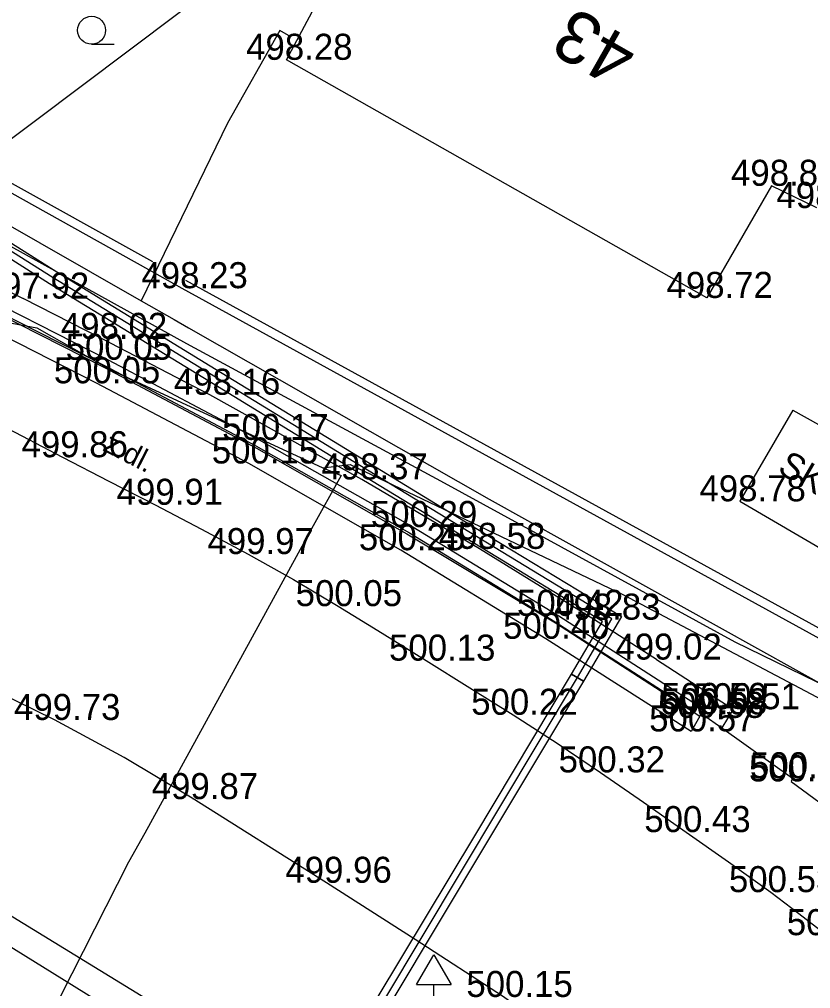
# Model space of a CAD drawing. Extents: x -668867 to -667827, y -1131943 to -1131019.
# Drawn here: x -668160.84 to -668138.03, y -1131635.58 to -1131607.66 of the extents above; entities that cross this region are included whole.
import ezdxf

# ---------------------------------------------------------------- set-up
doc = ezdxf.new("R2010")
doc.units = 0
for name, color, linetype in [('G_Bod_tecka', 7, 'Continuous'), ('G_Bod_vyska', 7, 'Continuous'), ('G_Budovy_Objekty', 7, 'Continuous'), ('G_Cesty_Schody', 7, 'Continuous'), ('G_Cisla_orientacni', 7, 'Continuous'), ('G_Objekty_dopravni', 7, 'Continuous'), ('G_Plochy_zpevnene', 7, 'Continuous'), ('G_Ploty', 7, 'Continuous'), ('G_Ploty_vstupy', 7, 'Continuous'), ('G_Popisy_povrchu', 7, 'Continuous'), ('G_Poznamky_odkaz', 7, 'Continuous'), ('G_Z_CHRANICKA-TEPLOVOD_kotovane', 7, 'Continuous'), ('G_Z_ELsilove_nadz_kotovane', 7, 'Continuous'), ('G_Z_ELsilove_podz_kotovane', 7, 'Continuous'), ('G_Z_SPOJE_podz_geodeticky', 7, 'Continuous'), ('G_Z_SPOJE_podz_kotovane', 7, 'Continuous'), ('G_Z_SPOJE_podz_priblizne', 7, 'Continuous'), ('G_Zabradli_Svodidla', 7, 'Continuous'), ('G_Zelen-Znacky', 7, 'Continuous')]:
    doc.layers.add(name, color=color, linetype=linetype)

msp = doc.modelspace()

# ---------------------------------------------------------------- linework, layer by layer
at = {"layer": 'G_Bod_tecka'}
for p, q in [((-668153.14, -1131608.82), (-668153.14, -1131608.82)), ((-668139.16, -1131612.45), (-668139.16, -1131612.45)), ((-668156.16, -1131615.4), (-668156.16, -1131615.4)), ((-668160.73, -1131615.7), (-668160.73, -1131615.7)), ((-668141.02, -1131615.68), (-668141.02, -1131615.68)), ((-668158.46, -1131616.86), (-668158.46, -1131616.86)), ((-668158.28, -1131617.46), (-668158.28, -1131617.46)), ((-668158.62, -1131618.14), (-668158.62, -1131618.14)), ((-668155.35, -1131618.47), (-668155.35, -1131618.47)), ((-668153.93, -1131619.77), (-668153.93, -1131619.77)), ((-668159.6, -1131620.27), (-668159.6, -1131620.27)), ((-668154.23, -1131620.45), (-668154.23, -1131620.45)), ((-668150.97, -1131620.91), (-668150.97, -1131620.91)), ((-668156.93, -1131621.64), (-668156.93, -1131621.64)), ((-668140.07, -1131621.54), (-668140.07, -1131621.54)), ((-668149.5, -1131622.28), (-668149.5, -1131622.28)), ((-668154.25, -1131623.06), (-668154.25, -1131623.06)), ((-668149.85, -1131622.95), (-668149.85, -1131622.95)), ((-668147.58, -1131622.91), (-668147.58, -1131622.91)), ((-668151.65, -1131624.56), (-668151.65, -1131624.56)), ((-668145.29, -1131624.84), (-668145.29, -1131624.84)), ((-668144.26, -1131624.95), (-668144.26, -1131624.95)), ((-668145.67, -1131625.5), (-668145.67, -1131625.5)), ((-668149.12, -1131626.13), (-668149.12, -1131626.13)), ((-668142.47, -1131626.1), (-668142.47, -1131626.1)), ((-668141.13, -1131627.52), (-668141.13, -1131627.52)), ((-668140.26, -1131627.53), (-668140.26, -1131627.53)), ((-668159.83, -1131627.84), (-668159.83, -1131627.84)), ((-668146.61, -1131627.69), (-668146.61, -1131627.69)), ((-668141.23, -1131627.78), (-668141.23, -1131627.78)), ((-668141.14, -1131627.68), (-668141.14, -1131627.68)), ((-668141.48, -1131628.17), (-668141.48, -1131628.17)), ((-668144.09, -1131629.35), (-668144.09, -1131629.35)), ((-668138.55, -1131629.52), (-668138.55, -1131629.52)), ((-668138.59, -1131629.61), (-668138.59, -1131629.61)), ((-668155.86, -1131630.12), (-668155.86, -1131630.12)), ((-668141.62, -1131631.07), (-668141.62, -1131631.07)), ((-668151.99, -1131632.53), (-668151.99, -1131632.53)), ((-668139.18, -1131632.8), (-668139.18, -1131632.8))]:
    msp.add_line(p, q, dxfattribs=at)
at = {"layer": 'G_Budovy_Objekty'}
for p, q in [((-668153.14, -1131608.82), (-668148.91, -1131600.87)), ((-668141.02, -1131615.68), (-668153.14, -1131608.82)), ((-668139.16, -1131612.45), (-668141.02, -1131615.68)), ((-668137.85, -1131613.08), (-668139.16, -1131612.45)), ((-668162.86, -1131615.42), (-668158.39, -1131617.68)), ((-668158.39, -1131617.68), (-668154.01, -1131620.01)), ((-668138.54, -1131618.91), (-668140.07, -1131621.54)), ((-668138.54, -1131618.91), (-668134.06, -1131621.44)), ((-668154.01, -1131620.01), (-668149.67, -1131622.48)), ((-668140.07, -1131621.54), (-668135.59, -1131624.15)), ((-668149.67, -1131622.48), (-668145.39, -1131625.04)), ((-668145.39, -1131625.04), (-668141.23, -1131627.73))]:
    msp.add_line(p, q, dxfattribs=at)
msp.add_lwpolyline([(-668178.59, -1131607.66), (-668174.06, -1131609.8), (-668170.98, -1131611.25), (-668166.5, -1131613.36), (-668166.25, -1131613.48), (-668166, -1131613.6), (-668165.73, -1131613.72), (-668165.46, -1131613.85), (-668165.29, -1131613.93), (-668162.78, -1131615.18), (-668158.28, -1131617.46), (-668153.93, -1131619.77), (-668149.5, -1131622.28), (-668145.29, -1131624.84), (-668141.13, -1131627.52), (-668141.23, -1131627.73)], dxfattribs=at)
at = {"layer": 'G_Cesty_Schody'}
msp.add_lwpolyline([(-668141.23, -1131627.73), (-668141.48, -1131628.17), (-668145.67, -1131625.5), (-668149.85, -1131622.95), (-668154.23, -1131620.45), (-668158.62, -1131618.14), (-668163.07, -1131615.87), (-668165.55, -1131614.64), (-668166.51, -1131616.77)], dxfattribs=at)
at = {"layer": 'G_Objekty_dopravni'}
for p, q in [((-668149.39, -1131635.46), (-668148.89, -1131634.61)), ((-668148.89, -1131634.61), (-668148.39, -1131635.46)), ((-668149.39, -1131635.46), (-668148.39, -1131635.46)), ((-668148.89, -1131636.46), (-668148.89, -1131635.46))]:
    msp.add_line(p, q, dxfattribs=at)
at = {"layer": 'G_Plochy_zpevnene'}
for p, q in [((-668142.47, -1131626.1), (-668140.26, -1131627.53)), ((-668140.26, -1131627.53), (-668140.59, -1131628.07))]:
    msp.add_line(p, q, dxfattribs=at)
for points in [[(-668168.15, -1131611.56), (-668166.14, -1131612.59), (-668165.89, -1131612.72), (-668165.65, -1131612.86), (-668165.39, -1131613), (-668165.11, -1131613.15), (-668164.23, -1131613.57), (-668163.48, -1131614.31), (-668160.73, -1131615.7)], [(-668142.47, -1131626.1), (-668144.26, -1131624.95), (-668147.58, -1131622.91), (-668150.97, -1131620.91), (-668155.35, -1131618.47), (-668158.46, -1131616.86), (-668160.73, -1131615.7)], [(-668161.36, -1131619.35), (-668159.6, -1131620.27), (-668158.26, -1131620.96), (-668156.93, -1131621.64), (-668155.59, -1131622.34), (-668154.25, -1131623.06), (-668152.94, -1131623.79), (-668151.65, -1131624.56), (-668150.38, -1131625.34), (-668149.12, -1131626.13), (-668147.86, -1131626.91), (-668146.61, -1131627.69), (-668145.34, -1131628.51), (-668144.09, -1131629.35), (-668142.85, -1131630.21), (-668141.62, -1131631.07), (-668140.4, -1131631.93), (-668139.18, -1131632.8), (-668138.37, -1131633.42), (-668137.56, -1131634.04)], [(-668141.96, -1131641.77), (-668141.89, -1131641.19), (-668141.94, -1131640.69), (-668142.17, -1131640.2), (-668142.9, -1131639.13), (-668143.78, -1131638.24), (-668145.3, -1131636.98), (-668146.89, -1131635.82), (-668149.43, -1131634.16), (-668151.99, -1131632.53), (-668155.86, -1131630.09), (-668157.82, -1131628.92), (-668159.83, -1131627.84), (-668162.69, -1131626.43), (-668164.62, -1131625.48), (-668165.55, -1131625.02)], [(-668141.14, -1131627.68), (-668140.59, -1131628.07), (-668138.55, -1131629.52), (-668138.59, -1131629.61), (-668135.61, -1131631.8), (-668132.56, -1131634.59)], [(-668153.55, -1131638.21), (-668156.02, -1131636.59), (-668162.06, -1131632.9), (-668166.95, -1131630.74)], [(-668147.84, -1131643.1), (-668156.32, -1131637.34), (-668162.49, -1131633.52), (-668167.26, -1131631.67)]]:
    msp.add_lwpolyline(points, dxfattribs=at)
at = {"layer": 'G_Ploty'}
for p, q in [((-668157, -1131614.64), (-668164.04, -1131610.73)), ((-668164.17, -1131610.94), (-668157.12, -1131614.86)), ((-668133.46, -1131627.58), (-668156.04, -1131615.18)), ((-668156.16, -1131615.4), (-668133.31, -1131627.95))]:
    msp.add_line(p, q, dxfattribs=at)
at = {"layer": 'G_Ploty_vstupy'}
msp.add_line((-668157.12, -1131614.86), (-668156.16, -1131615.4), dxfattribs=at)
at = {"layer": 'G_Z_CHRANICKA-TEPLOVOD_kotovane'}
for points in [[(-668144.922, -1131626.518), (-668144.032, -1131624.999), (-668147.499, -1131622.891), (-668151.134, -1131620.681), (-668155.554, -1131617.976), (-668159.975, -1131615.27), (-668161.947, -1131614.029), (-668163.347, -1131613.148), (-668163.142, -1131612.805), (-668161.733, -1131613.691), (-668159.765, -1131614.93), (-668155.346, -1131617.634), (-668150.926, -1131620.339), (-668147.291, -1131622.549), (-668143.488, -1131624.861), (-668144.577, -1131626.72)], [(-668144.922, -1131626.518), (-668144.58, -1131626.723), (-668147.374, -1131631.378), (-668150.106, -1131635.928), (-668150.178, -1131636.048), (-668150.413, -1131635.915), (-668150.527, -1131635.851), (-668147.716, -1131631.173)]]:
    msp.add_lwpolyline(points, close=True, dxfattribs=at)
at = {"layer": 'G_Z_ELsilove_nadz_kotovane'}
msp.add_lwpolyline([(-668164.309, -1131612.794), (-668163.171, -1131612.665), (-668150.78, -1131603.349), (-668145.56, -1131602.83)], dxfattribs=at)
at = {"layer": 'G_Z_ELsilove_podz_kotovane'}
for points in [[(-668208.89, -1131697.32), (-668197.28, -1131693.73), (-668188.11, -1131690.46), (-668177.54, -1131685.17), (-668166.17, -1131678.66), (-668152.01, -1131666.92), (-668147.71, -1131661.83), (-668142.51, -1131652.24), (-668140.94, -1131649.18), (-668138.41, -1131643.71), (-668143.14, -1131640.73), (-668149.6, -1131637.1), (-668150.34, -1131635.93), (-668144.75, -1131626.62), (-668143.76, -1131624.93), (-668151.03, -1131620.51), (-668159.87, -1131615.1), (-668163.24, -1131612.979)], [(-668163.304, -1131612.825), (-668161.103, -1131614.186), (-668156.026, -1131616.995), (-668148.595, -1131621.007), (-668140.214, -1131625.59), (-668133.579, -1131628.822), (-668129.508, -1131629.399), (-668125.735, -1131630.403), (-668120.54, -1131632.096), (-668118.524, -1131632.388), (-668116.306, -1131632.304)]]:
    msp.add_lwpolyline(points, dxfattribs=at)
at = {"layer": 'G_Z_SPOJE_podz_geodeticky'}
for points in [[(-668242.9, -1131589.93), (-668237.82, -1131581.07), (-668235.42, -1131577.55), (-668233.14, -1131576.73), (-668229.15, -1131577.89), (-668217.96, -1131583.62), (-668208.09, -1131588.67), (-668202.88, -1131591.6), (-668196.85, -1131595.02), (-668189.9, -1131599.05), (-668178.01, -1131603.95), (-668164.65, -1131611.59), (-668157.33, -1131615.76)], [(-668205.64, -1131593.72), (-668201.32, -1131595.97), (-668190.74, -1131601.52), (-668185.93, -1131604.27), (-668185.54, -1131604.52), (-668184.45, -1131605.75), (-668182.17, -1131608.32), (-668178.54, -1131610.95), (-668170.36, -1131614.68), (-668160.34, -1131616.54), (-668158.21, -1131617.75), (-668152.09, -1131620.58)], [(-668153.02, -1131608.16), (-668153.33, -1131607.98), (-668154.84, -1131610.65), (-668157.33, -1131615.76)], [(-668157.33, -1131615.76), (-668156.38, -1131616.3)], [(-668156.38, -1131616.3), (-668155.97, -1131616.54)], [(-668155.97, -1131616.54), (-668147.3, -1131621.48), (-668135.14, -1131628.24)], [(-668152.09, -1131620.58), (-668151.57, -1131620.8), (-668152.42, -1131622.33), (-668157.23, -1131631.1), (-668157.7, -1131631.94), (-668159.98, -1131636.44), (-668153.47, -1131640.65), (-668142.84, -1131648.36), (-668136.81, -1131653.64), (-668135.83, -1131655.05)], [(-668152.09, -1131620.58), (-668151.31, -1131620.48), (-668143.43, -1131624.23), (-668135.82, -1131628.25), (-668134.8, -1131627.48)]]:
    msp.add_lwpolyline(points, dxfattribs=at)
at = {"layer": 'G_Z_SPOJE_podz_kotovane'}
for points in [[(-668153.02, -1131608.16), (-668153.33, -1131607.98), (-668154.84, -1131610.65), (-668157.33, -1131615.76)], [(-668152.09, -1131620.58), (-668151.57, -1131620.8), (-668152.42, -1131622.33), (-668157.23, -1131631.1), (-668157.7, -1131631.94), (-668159.98, -1131636.44), (-668153.47, -1131640.65), (-668142.84, -1131648.36), (-668136.81, -1131653.64), (-668135.83, -1131655.05)], [(-668152.09, -1131620.58), (-668151.31, -1131620.48), (-668143.43, -1131624.23), (-668135.82, -1131628.25), (-668134.8, -1131627.48)]]:
    msp.add_lwpolyline(points, dxfattribs=at)
at = {"layer": 'G_Z_SPOJE_podz_priblizne'}
for points in [[(-668205.64, -1131593.72), (-668201.32, -1131595.97), (-668190.74, -1131601.52), (-668185.93, -1131604.27), (-668185.54, -1131604.52), (-668184.45, -1131605.75), (-668182.17, -1131608.32), (-668178.54, -1131610.95), (-668170.36, -1131614.68), (-668160.34, -1131616.54), (-668158.21, -1131617.75), (-668152.09, -1131620.58)], [(-668153.02, -1131608.16), (-668153.33, -1131607.98), (-668154.84, -1131610.65), (-668157.33, -1131615.76)], [(-668152.09, -1131620.58), (-668151.57, -1131620.8), (-668152.42, -1131622.33), (-668157.23, -1131631.1), (-668157.7, -1131631.94), (-668159.98, -1131636.44), (-668153.47, -1131640.65), (-668142.84, -1131648.36), (-668136.81, -1131653.64), (-668135.83, -1131655.05)], [(-668152.09, -1131620.58), (-668151.31, -1131620.48), (-668143.43, -1131624.23), (-668135.82, -1131628.25), (-668134.8, -1131627.48)]]:
    msp.add_lwpolyline(points, dxfattribs=at)
at = {"layer": 'G_Zabradli_Svodidla'}
msp.add_lwpolyline([(-668178.67, -1131607.84), (-668174.14, -1131609.98), (-668171.06, -1131611.43), (-668166.59, -1131613.54), (-668166.34, -1131613.66), (-668166.08, -1131613.78), (-668165.81, -1131613.9), (-668165.55, -1131614.03), (-668165.38, -1131614.11), (-668162.87, -1131615.36), (-668158.37, -1131617.64), (-668154.03, -1131619.94), (-668149.6, -1131622.45), (-668145.4, -1131625.01), (-668141.39, -1131627.59), (-668141.41, -1131627.64)], dxfattribs=at)
at = {"layer": 'G_Zelen-Znacky'}
msp.add_line((-668158.762, -1131608.37), (-668158.112, -1131608.367), dxfattribs=at)
msp.add_circle((-668158.762, -1131607.968), 0.403, dxfattribs=at)

# ---------------------------------------------------------------- texts
at = {"layer": 'G_Bod_vyska'}
for s, p in [('498.28', (-668154.306, -1131608.82)), ('498.85', (-668140.326, -1131612.45)), ('498.80', (-668139.018, -1131613.09)), ('498.23', (-668157.326, -1131615.4)), ('497.92', (-668161.898, -1131615.7)), ('498.72', (-668142.186, -1131615.68)), ('498.02', (-668159.648, -1131616.86)), ('500.05', (-668159.509, -1131617.46)), ('500.05', (-668159.849, -1131618.14)), ('498.16', (-668156.388, -1131618.47)), ('500.17', (-668154.996, -1131619.77)), ('499.86', (-668160.782, -1131620.27)), ('500.15', (-668155.296, -1131620.45)), ('498.37', (-668152.136, -1131620.91)), ('498.78', (-668141.236, -1131621.54)), ('499.91', (-668158.038, -1131621.64)), ('500.29', (-668150.709, -1131622.28)), ('500.25', (-668151.057, -1131622.95)), ('498.58', (-668148.746, -1131622.91)), ('499.97', (-668155.42, -1131623.06)), ('500.05', (-668152.879, -1131624.56)), ('500.42', (-668146.497, -1131624.84)), ('498.83', (-668145.426, -1131624.95)), ('500.40', (-668146.899, -1131625.5)), ('499.02', (-668143.66, -1131626.1)), ('500.13', (-668150.186, -1131626.13)), ('500.22', (-668147.817, -1131627.69)), ('500.58', (-668142.347, -1131627.68)), ('500.59', (-668142.339, -1131627.52)), ('500.51', (-668141.406, -1131627.53)), ('499.73', (-668160.998, -1131627.84)), ('500.58', (-668142.437, -1131627.78)), ('500.57', (-668142.687, -1131628.17)), ('500.32', (-668145.297, -1131629.35)), ('500.76', (-668139.811, -1131629.61)), ('500.70', (-668139.779, -1131629.52)), ('499.87', (-668157.028, -1131630.12)), ('500.43', (-668142.827, -1131631.07)), ('499.96', (-668153.174, -1131632.53)), ('500.53', (-668140.387, -1131632.8)), ('500.61', (-668138.719, -1131634.04)), ('500.15', (-668147.956, -1131635.82))]:
    msp.add_text(s, height=0.75, dxfattribs=at).set_placement(p)
at = {"layer": 'G_Cisla_orientacni'}
msp.add_text('43', height=1.5, rotation=150.2711, dxfattribs=at).set_placement((-668142.921, -1131608.378))
at = {"layer": 'G_Popisy_povrchu'}
msp.add_text('z.dl.', height=0.6, rotation=332.8644, dxfattribs=at).set_placement((-668158.47, -1131620.061))
at = {"layer": 'G_Poznamky_odkaz'}
msp.add_text('SKLENÍK', height=0.75, rotation=329.8589, dxfattribs=at).set_placement((-668139.02, -1131620.693))

doc.saveas('drawing.dxf')
